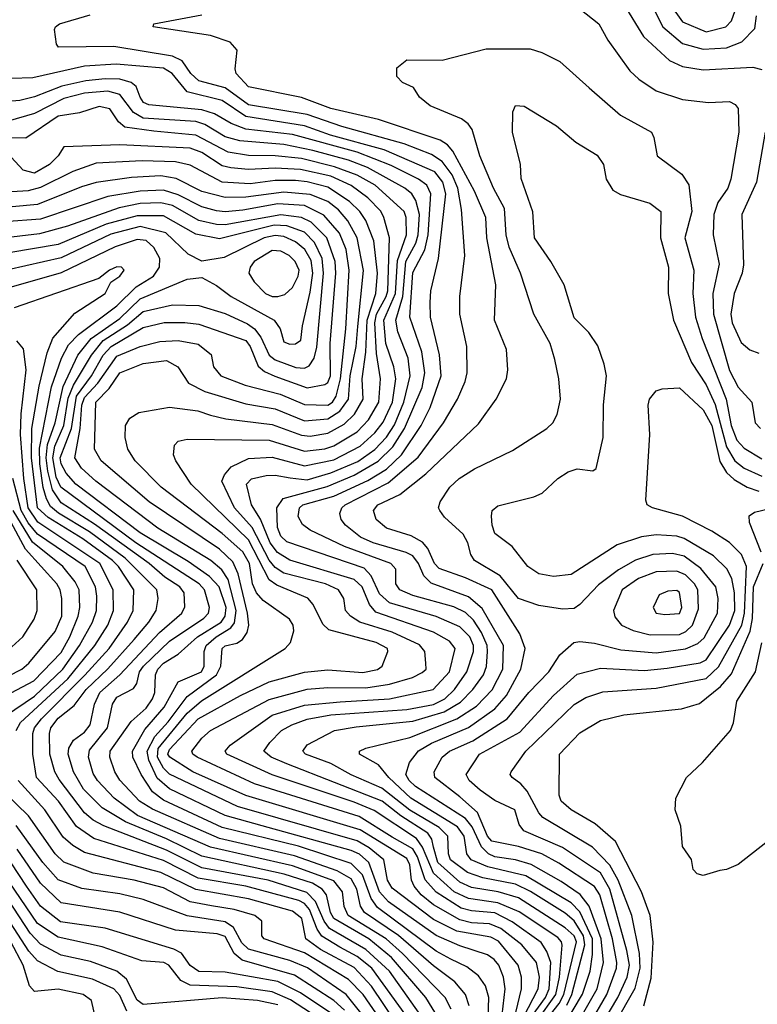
# Model space of a CAD drawing. Extents: x 501367 to 657802, y 482273 to 547541.
# Tile 623 of 656: x 602804 to 605320, y 539042 to 542399. Entities that reach past the tile are written whole.
import ezdxf

# ---------------------------------------------------------------- set-up
doc = ezdxf.new("R2010")
doc.units = 0

msp = doc.modelspace()

# ---------------------------------------------------------------- linework, layer by layer
at = {"layer": '0CON20XD'}
for points in [[(604935, 542498.9), (604997.2, 542375), (605065, 542317.4), (605135, 542298), (605215, 542303), (605267.1, 542322.9), (605311, 542369), (605317.8, 542412.2)], [(604692.7, 542452.7), (604780, 542385), (604810.5, 542329.5), (604885.5, 542225), (604916.3, 542196.3), (604975, 542156.8), (605065, 542127.3), (605153.7, 542116.3), (605225, 542120.4), (605245, 542110), (605255, 542096), (605257.2, 542015), (605229.7, 541855), (605218.9, 541825), (605184.8, 541775.2), (605171.9, 541735), (605169.7, 541665), (605190, 541565), (605168.6, 541465), (605170.5, 541395), (605225, 541203.1), (605255, 541145.9), (605300.9, 541095), (605312.5, 541025), (605331.4, 541005)], [(604865, 542450.9), (604932, 542342), (605020.1, 542260.1), (605065, 542239.6), (605135, 542227.9), (605305, 542236.6), (605335, 542228.5)], [(605021.8, 542451.8), (605065, 542391.7), (605145, 542357.3), (605213.1, 542375), (605231.7, 542395), (605245, 542430)], [(604663.2, 538975), (604723.9, 539076.1), (604749.8, 539155), (604757.9, 539212.1), (604757.6, 539265), (604715, 539357.3), (604685, 539387.6), (604530.5, 539480.5), (604400.9, 539510.9), (604343.5, 539535), (604329.5, 539555), (604320.5, 539615), (604297.3, 539647.3), (604138.6, 539745), (604063, 539815), (604028.1, 539858.1), (603963.1, 539895), (603962.9, 539905), (603984.3, 539915), (604135, 539952), (604294.9, 540015.1), (604361.9, 540058.1), (604415.8, 540114.2), (604451.5, 540185), (604453.9, 540265), (604381.4, 540391.4), (604335, 540430.9), (604207.4, 540477.4), (604182.6, 540502.6), (604164.6, 540545), (604145, 540570.6), (604122.7, 540582.7), (604010, 540615), (603966.6, 540635), (603915, 540675.3), (603900.3, 540695), (603896.4, 540715), (603902.6, 540735), (603914.7, 540745), (604060.3, 540819.7), (604162.7, 540907.3), (604249.3, 541025), (604296.8, 541105), (604323.2, 541165), (604330, 541195), (604329.2, 541285), (604305.3, 541395), (604305.3, 541455), (604322, 541595), (604311.3, 541751.3), (604298.3, 541825), (604279.6, 541869.7), (604245, 541914.8), (604209.1, 541939.1), (604115.5, 541975.5), (603902.9, 542035), (603785.1, 542075.1), (603585, 542108.6), (603505, 542167), (603415, 542190.2), (603387.3, 542215), (603358.6, 542258.6), (603324.9, 542274.9), (603125, 542307.9), (602936.2, 542305), (602929.4, 542315), (602922.5, 542365), (602925.8, 542375), (602940, 542385), (603044.5, 542415.5)], [(604650.9, 539461), (604548.9, 539518.9), (604495, 539534.5), (604425, 539545.1), (604402.8, 539555), (604378.7, 539578.7), (604347.3, 539647.3), (604325.2, 539675.2), (604154.3, 539785), (604132, 539805), (604121.3, 539825), (604133.1, 539866.9), (604163.9, 539906.1), (604208.2, 539931.8), (604334.7, 539985.3), (604425, 540049.2), (604464.7, 540095.3), (604513.1, 540185), (604527.9, 540255), (604510, 540305), (604414.9, 540454.9), (604324.4, 540495.6), (604235, 540527.7), (604218.4, 540545), (604196.3, 540596.3), (604177.7, 540617.7), (604139.6, 540639.6), (604055, 540665.9), (604020.4, 540695), (604010.3, 540725), (604025.3, 540745), (604100.1, 540779.9), (604189, 540851), (604369, 541021), (604429.6, 541105), (604464.6, 541175), (604469.1, 541205), (604464.6, 541275), (604423.4, 541375), (604428.4, 541495), (604397.2, 541655), (604394.3, 541725), (604355.3, 541814.7), (604280.9, 541950.9), (604262.7, 541972.7), (604238.4, 541988.4), (604028, 542058), (603865, 542095.5), (603765, 542134.1), (603585, 542170), (603542.1, 542215), (603538.6, 542231.4), (603546.2, 542295), (603521.9, 542321.9), (603455, 542345.3), (603258.8, 542375), (603261.2, 542385), (603425, 542415.3)], [(604748.9, 538975), (604807.2, 539075), (604839.9, 539165), (604841.4, 539185), (604825.9, 539265), (604782.8, 539415), (604765, 539443.5), (604643.5, 539523.5), (604585, 539554.9), (604505, 539580.2), (604415, 539597.9), (604400.2, 539615), (604366, 539696), (604305, 539749.7), (604219.5, 539815), (604217.5, 539835), (604245.3, 539885), (604270, 539905), (604349.4, 539940.6), (604467, 540015), (604540.7, 540105), (604608.8, 540175), (604646.9, 540233.1), (604694.7, 540275.3), (604715, 540279.1), (604765, 540273.5), (604855, 540251), (604975, 540240.6), (605075, 540254.3), (605117.5, 540272.5), (605138.5, 540291.5), (605184.1, 540375), (605186.6, 540425), (605178.9, 540465), (605127.3, 540527.3), (605070.3, 540570.3), (605031.2, 540578.8), (604963.9, 540576.1), (604905, 540556.2), (604846.5, 540523.5), (604777.9, 540472.1), (604715, 540404.7), (604695, 540391.6), (604655, 540389.7), (604575, 540401.2), (604505, 540425.8), (604443.1, 540503.1), (604355.4, 540555), (604342.3, 540575), (604332.2, 540615), (604316.7, 540645), (604252.5, 540702.5), (604236.9, 540725), (604232.9, 540735), (604238.2, 540755), (604271.5, 540805), (604302.9, 540835), (604355, 540868), (604485, 540930), (604602.5, 541005), (604622.9, 541025), (604637.2, 541052.8), (604648.2, 541105), (604643.1, 541175), (604629.4, 541240.6), (604613.1, 541295), (604557.7, 541395), (604512.1, 541535), (604473.6, 541623.6), (604463.9, 541665), (604458.2, 541755), (604419.6, 541825), (604373.3, 541935), (604347.2, 542025), (604333.9, 542043.9), (604310.8, 542060.9), (604204.3, 542105), (604168, 542135), (604147.7, 542167.7), (604110, 542185), (604090, 542205), (604090, 542235), (604125, 542262.5), (604245, 542260.8), (604395, 542300), (604545, 542300), (604585, 542287.5), (604646, 542256), (604746.4, 542166.4), (604852.9, 542072.9), (604959.2, 542015), (604967.6, 541997.6), (604978.9, 541935), (605062.4, 541872.4), (605085.9, 541835.9), (605096.8, 541745), (605072.9, 541655), (605103, 541545), (605100.5, 541465), (605109.2, 541385), (605131.9, 541311.9), (605214, 541105), (605231.4, 541015), (605250.7, 540965), (605275, 540938.3), (605335, 540901.8)], [(604670.7, 539039.3), (604687.8, 539075), (604731.3, 539245), (604726.6, 539275), (604695, 539327.2), (604665, 539352.4), (604546.8, 539426.8), (604495, 539452.2), (604383.8, 539473.8), (604331.2, 539491.2), (604273.7, 539535), (604266.3, 539555), (604264.2, 539615), (604234.9, 539644.9), (604135, 539704.1), (604039, 539779), (603935, 539824.6), (603865, 539863.5), (603778.8, 539895), (603769.6, 539905), (603785, 539926.8), (603878.1, 539975), (603951.6, 539988.4), (604145, 540007.8), (604251.3, 540038.7), (604307.7, 540072.3), (604349.7, 540115), (604386.1, 540165), (604396.4, 540193.6), (604400.2, 540245), (604398.2, 540265), (604379.3, 540309.3), (604351.6, 540351.6), (604325, 540377.5), (604285, 540397.1), (604145, 540435.7), (604101.1, 540455), (604086.7, 540475), (604086.7, 540525), (604070, 540545), (603912.3, 540602.3), (603795, 540659), (603768.1, 540678.1), (603754.4, 540705), (603758.5, 540735), (603769.7, 540745), (603876, 540774), (603992, 540828), (604055, 540866.6), (604106.8, 540915), (604173.6, 541015), (604203.8, 541076.2), (604241.1, 541185), (604236.5, 541256.5), (604204.8, 541385), (604204.5, 541434.5), (604206.6, 541475), (604232.1, 541585), (604257.8, 541805), (604247.5, 541845), (604219.6, 541879.6), (604047.1, 541955), (603864.7, 542005), (603775, 542036.9), (603575, 542068.9), (603495, 542122.8), (603375, 542152.6), (603324, 542215), (603295, 542233.1), (603132.8, 542247.2), (603025, 542240.3), (602849, 542201), (602775, 542198.6)], [(604589.4, 538975), (604644.5, 539045), (604659.5, 539075), (604702.9, 539255), (604695, 539275.4), (604665, 539302.6), (604505, 539404.9), (604435.7, 539425.7), (604345, 539440.5), (604305, 539458.1), (604230.5, 539525), (604215, 539578.1), (604209.5, 539605), (604196.1, 539625), (604104.3, 539684.3), (604040, 539735), (603715, 539862), (603661.3, 539885), (603636.6, 539905), (603657.1, 539935), (603697.2, 539975), (603731.8, 539995), (603785, 540014.6), (603865, 540028.4), (604125, 540047.4), (604215, 540064.7), (604254, 540084), (604286.7, 540115), (604329.7, 540175), (604351.9, 540245), (604352.3, 540265), (604339.7, 540295), (604305, 540329.2), (604225, 540364.6), (604065, 540410.5), (604031.6, 540441.6), (604002.9, 540502.9), (603978.7, 540528.7), (603715, 540618.9), (603695, 540638.1), (603682.8, 540667.2), (603680.8, 540735), (603703, 540767), (603852.5, 540807.5), (603945, 540846.5), (604026.4, 540893.6), (604077.2, 540942.8), (604116.7, 541005), (604176.4, 541145), (604186.1, 541195), (604176.2, 541266.2), (604134.6, 541385), (604145, 541536.7), (604185.5, 541614.4), (604196.9, 541665), (604206.4, 541805), (604192.2, 541835), (604164.7, 541855), (604071.4, 541901.4), (603955, 541947.6), (603735, 542007.4), (603575, 542025.8), (603525.3, 542045.3), (603467.9, 542077.9), (603425, 542091.7), (603245, 542108.6), (603226.6, 542116.6), (603214.8, 542135), (603201.2, 542171.2), (603184.3, 542184.3), (603145, 542195.9), (603095, 542197.3), (603029.2, 542190.8), (602947.3, 542172.7), (602855, 542136.3), (602805, 542123.4), (602735, 542118.1)], [(604567.7, 538985), (604632.7, 539075), (604645.4, 539135), (604653.9, 539243.9), (604652.4, 539255), (604639.5, 539269.5), (604507.3, 539357.3), (604435, 539388.1), (604335, 539402.3), (604285.9, 539425.9), (604215, 539489.3), (604177.6, 539577.6), (604157.9, 539607.9), (604013.2, 539703.2), (603945, 539731.6), (603665, 539824.6), (603510.7, 539895), (603504.7, 539905), (603522, 539925), (603665, 540027.5), (603775, 540061.5), (603896.8, 540073.2), (604065, 540083.1), (604213.8, 540115), (604269.6, 540175), (604289.8, 540255), (604270.4, 540280.4), (604215, 540311.1), (604019.3, 540379.3), (603997, 540405), (603972.1, 540465), (603945, 540490.7), (603725, 540556.6), (603682.8, 540582.8), (603657.8, 540615), (603625.6, 540695.6), (603594.4, 540745), (603577.4, 540815), (603595, 540833), (603645, 540845.2), (603675, 540846), (603726.5, 540836.5), (603785, 540830.4), (603865, 540853.7), (603957.7, 540892.3), (604015, 540933.8), (604055, 540975.5), (604082.3, 541017.7), (604114.5, 541095), (604136.4, 541185), (604128.5, 541245), (604093.4, 541335), (604086.9, 541375), (604111, 541455), (604121.4, 541575), (604155, 541637.2), (604163.6, 541665), (604167.2, 541735), (604155, 541782.9), (604141.1, 541805), (604117.5, 541825), (603990, 541895), (603925, 541919.8), (603803.4, 541953.4), (603705, 541973.1), (603555, 541985.6), (603505, 541999.1), (603435, 542041.5), (603405, 542051.4), (603225, 542062.6), (603192.2, 542082.2), (603145, 542144), (603105, 542154.9), (603025, 542148.2), (602955, 542129.9), (602855, 542078.6), (602765, 542053)], [(604550.1, 538999.9), (604597.6, 539065), (604610, 539095), (604615.3, 539185), (604602.6, 539222.6), (604582.5, 539252.5), (604483.8, 539323.8), (604425, 539353.6), (604345, 539360.3), (604310.1, 539370.1), (604225, 539424.1), (604186.7, 539466.7), (604161.3, 539545), (604145, 539572), (604075, 539612.4), (603962.3, 539682.3), (603605, 539793.8), (603409.7, 539885), (603394.7, 539895), (603391.1, 539905), (603425, 539949.7), (603454.7, 539975), (603655, 540080.9), (603785, 540116.1), (603855, 540122.6), (603985, 540120.9), (604065, 540133.5), (604143.3, 540156.7), (604177.1, 540172.9), (604190.8, 540185), (604189.6, 540205), (604185.9, 540245), (604168.1, 540268.1), (604075, 540311.2), (603964.7, 540344.7), (603932, 540365), (603915.3, 540385), (603910, 540425), (603892, 540455), (603847.1, 540475), (603705, 540511.9), (603675, 540531.7), (603655, 540556.5), (603597.2, 540667.2), (603536.9, 540735), (603493.8, 540825), (603502.7, 540847.3), (603525.2, 540874.8), (603585, 540902.8), (603665, 540907.1), (603775, 540878.2), (603875, 540897.9), (603964.8, 540945.2), (604015, 540990.9), (604043.4, 541026.6), (604075.3, 541095), (604087, 541175), (604080.7, 541215), (604053, 541295), (604045.6, 541375), (604085.6, 541465), (604092.5, 541577.5), (604123, 541665), (604122.5, 541725), (604115.7, 541745), (604016, 541835), (603955, 541869.3), (603877.7, 541897.7), (603765, 541925.3), (603675, 541934.9), (603585, 541935.3), (603515, 541946.8), (603405, 542005.6), (603261.1, 542018.9), (603162.9, 542032.9), (603140.5, 542050.5), (603111.5, 542095), (603075, 542102.5), (603008.5, 542081.5), (602935, 542069.9), (602824.7, 541995.3), (602655, 541997.3)], [(604791.3, 538975), (604844.1, 539065), (604875.7, 539135), (604884.3, 539175), (604875.4, 539225.4), (604816.7, 539435), (604785, 539490), (604655, 539576.4), (604523.8, 539633.8), (604508, 539655), (604493.3, 539705), (604425, 539736.9), (604375, 539771.9), (604337.6, 539805), (604327.2, 539825), (604372.6, 539895), (604509.8, 539970.2), (604625.2, 540095), (604705, 540168), (604785, 540187.6), (604935, 540180.2), (605012.4, 540187.6), (605125, 540206.8), (605145, 540217), (605224.6, 540335), (605243.6, 540385), (605242.5, 540445), (605233.4, 540493.4), (605216.5, 540526.5), (605170.5, 540570.5), (605070.4, 540630.4), (605045, 540637.8), (604975, 540642.4), (604925, 540636), (604841.7, 540608.3), (604685, 540507.2), (604625, 540500), (604575, 540509.6), (604536.7, 540535), (604483.3, 540603.3), (604425, 540647.5), (604415.5, 540675), (604413.5, 540706.5), (604416, 540725), (604435, 540741.4), (604557.9, 540772.1), (604586, 540785), (604639.4, 540835), (604675, 540857.5), (604705, 540867.3), (604758.8, 540861.2), (604770.7, 540869.3), (604794.6, 540975), (604795.4, 541085.4), (604805.3, 541185), (604798.2, 541225), (604776.5, 541286.5), (604745, 541331.9), (604695, 541382.5), (604661.2, 541495), (604615.4, 541575), (604560, 541655), (604554, 541744), (604515, 541857.5), (604511.9, 541905), (604485.5, 542015), (604485.8, 542085), (604495, 542105.8), (604525, 542104), (604635, 542037.1), (604701.1, 541981.1), (604773.3, 541936.7), (604795.8, 541905), (604804, 541855), (604827.6, 541817.6), (604853.1, 541803.1), (604953.3, 541773.3), (604990.9, 541745), (604989.6, 541655), (605016.9, 541555), (605015.8, 541465), (605034.1, 541375), (605095, 541229.6), (605145, 541153.7), (605176.6, 541086.6), (605215, 540942.5), (605243.6, 540895), (605275, 540870.3), (605335, 540843.1)], [(605346.9, 542015), (605317.7, 541845), (605267.2, 541735), (605273.1, 541563.1), (605268.1, 541535), (605240.5, 541465), (605230, 541395), (605234.1, 541365), (605265, 541298.8), (605295, 541273.1), (605325, 541262.1)], [(604522.3, 538997.7), (604572, 539095), (604577, 539135), (604567.2, 539185), (604517, 539245), (604445, 539300.2), (604406.6, 539316.6), (604345, 539320.2), (604305, 539330.2), (604215, 539381.1), (604173.9, 539415), (604149.9, 539445), (604141, 539465), (604135, 539518.1), (604125, 539539), (603965, 539636.8), (603575, 539754.4), (603395, 539835.1), (603315.8, 539885), (603309.7, 539895), (603315, 539910.9), (603412.8, 540015), (603556.8, 540095), (603655, 540141.2), (603775, 540173.9), (603855, 540182.4), (603975, 540173.6), (604025, 540183.8), (604040, 540195), (604059.6, 540245), (604058.5, 540255), (604020, 540275), (603858.6, 540318.6), (603838, 540338), (603805.1, 540405.1), (603786.7, 540426.7), (603681.4, 540471.4), (603655, 540489.1), (603584.6, 540625), (603388.6, 540815), (603336.7, 540895), (603328.9, 540915), (603331.5, 540948.5), (603345, 540962.5), (603375, 540969.1), (603655, 540965.1), (603775, 540927.4), (603845, 540936.1), (603875, 540945.7), (603955, 540993.9), (603993.3, 541035), (604029, 541095), (604034.5, 541175), (604020.7, 541260.7), (604014.9, 541365), (604021.2, 541395), (604054.5, 541455), (604059.3, 541475), (604064.9, 541655), (604046.6, 541725), (604035.5, 541745.5), (603991, 541791), (603935, 541834.1), (603865, 541865.1), (603761.9, 541888.1), (603675, 541892.8), (603585, 541887.6), (603523.7, 541893.7), (603495, 541900.3), (603425, 541945.9), (603385, 541960.4), (603145, 541971.9), (602955, 541965.8), (602935.3, 541935), (602905.2, 541905), (602855, 541876.1), (602816, 541886), (602775, 541929.7)], [(603590.3, 541839.7), (603495, 541844.6), (603385, 541902.8), (603335, 541913.8), (603221.8, 541918.2), (603065, 541909.2), (602985, 541881.8), (602875, 541826.2), (602832.5, 541815), (602664.9, 541804.9)], [(604446.1, 538976.1), (604459.6, 539095), (604454.2, 539135), (604438.2, 539175), (604422.5, 539195), (604400.2, 539210.2), (604305, 539241.3), (604225, 539276.5), (604061.6, 539391.6), (604031.6, 539425), (603995.4, 539525), (603963.4, 539553.4), (603935, 539566.5), (603631, 539651), (603505, 539685.3), (603315, 539776.6), (603273.4, 539813.4), (603244, 539874), (603238.9, 539905), (603264.5, 539955.5), (603310.2, 540005), (603375, 540091.6), (603474.8, 540165.2), (603489.7, 540195), (603494.1, 540255), (603505, 540264.7), (603545, 540273.8), (603564.5, 540285.5), (603579.8, 540310.2), (603585.2, 540335), (603581.3, 540375), (603549.7, 540509.7), (603530.8, 540550.8), (603485, 540594), (603245.6, 540755.6), (603082.2, 540895), (603059.2, 540935), (603064.2, 541095), (603108.8, 541141.2), (603145, 541194.8), (603225, 541226.5), (603305, 541237.3), (603343.2, 541215), (603379.5, 541159.5), (603435, 541130.9), (603575, 541089.5), (603675, 541072.6), (603775, 541031.8), (603855, 541038.3), (603895.5, 541064.5), (603925.1, 541105), (603930.9, 541185), (603951.5, 541285), (603957.4, 541352.6), (603976.7, 541543.4), (603954.6, 541655), (603923.1, 541713.1), (603890.9, 541751), (603855, 541778.9), (603795, 541802.7), (603705, 541810.6), (603575, 541793.3), (603505, 541792.7), (603425, 541813.5), (603337.4, 541857.4), (603285, 541866.7), (603185, 541860.4), (603065, 541843.5), (603015, 541829.5), (602865, 541768.6), (602703.8, 541753.8)], [(604470.1, 538905), (604515.7, 539095), (604515.2, 539135), (604504.2, 539175), (604437.2, 539257.2), (604411.5, 539271.5), (604295, 539291.3), (604215, 539331.4), (604075, 539438.3), (604058.7, 539465), (604045.8, 539535), (603996.4, 539575), (603955, 539599.4), (603546.5, 539716.5), (603315, 539826.9), (603295, 539847.1), (603274.5, 539884.5), (603275.9, 539914.1), (603375.2, 540034.8), (603423.8, 540076.2), (603709.5, 540255), (603727.5, 540275), (603739.5, 540315), (603737.3, 540335), (603724.5, 540355), (603635, 540418.8), (603611.2, 540445), (603598.5, 540475), (603588.1, 540545), (603564.7, 540584.7), (603495, 540647.7), (603286.7, 540805), (603197.5, 540895), (603172.8, 540935), (603163.4, 540975), (603165.3, 541015), (603179.5, 541040.5), (603209.8, 541060.2), (603315, 541077.3), (603412, 541065), (603455, 541051.1), (603507.6, 541037.6), (603665, 541018.8), (603765, 540982.2), (603795, 540979.5), (603855, 540989.7), (603910.5, 541019.5), (603946.3, 541053.7), (603975.7, 541105), (603971.6, 541175), (603985.2, 541264.8), (603989, 541375), (604018.8, 541465), (604024.9, 541535), (604011.8, 541645), (603984.7, 541714.7), (603964.5, 541745), (603929.5, 541779.5), (603855, 541828.4), (603785, 541846.3), (603745, 541850.1), (603675, 541850.2), (603590.3, 541839.7)], [(604402.4, 538995), (604403.7, 539065), (604392.7, 539105), (604368.8, 539138.8), (604329.5, 539169.5), (604275, 539196.3), (604225, 539223.4), (604025, 539372.3), (604003, 539403), (603973.1, 539483.1), (603935, 539522.3), (603755, 539581.3), (603495, 539644.7), (603295, 539738.3), (603256.5, 539766.5), (603218.5, 539825), (603189.6, 539885), (603188.5, 539905), (603231.2, 539978.9), (603297.3, 540055), (603345, 540141.4), (603424.4, 540175), (603433, 540195), (603433.1, 540245), (603439.9, 540265), (603473.9, 540295), (603524, 540325), (603537.2, 540342.8), (603542.9, 540385), (603515, 540490), (603493.7, 540523.7), (603455.4, 540555.4), (603275.7, 540665), (603063.9, 540825), (603015, 540869.8), (602992.1, 540905), (603010.7, 541005), (603015.4, 541085), (603025, 541111.2), (603070, 541160), (603135, 541252), (603215, 541285.1), (603282, 541302), (603345, 541305.5), (603413.1, 541293.1), (603456.9, 541256.9), (603465.5, 541215), (603490.5, 541185), (603572.7, 541152.7), (603692.4, 541122.4), (603775, 541086.5), (603855, 541084.9), (603870.6, 541095), (603883.1, 541115), (603898.3, 541175), (603916.8, 541345), (603928.1, 541545), (603917.4, 541615), (603895, 541670.6), (603841.9, 541731.9), (603775, 541765.3), (603685, 541771.4), (603565, 541749.1), (603505, 541743.7), (603475, 541747.4), (603425, 541760.4), (603345, 541801.7), (603295, 541817.4), (603215, 541814.7), (603104.1, 541795.9), (602875, 541719), (602750.8, 541709.3)], [(604337.1, 539037.1), (604324.8, 539075), (604288.7, 539118.7), (604215, 539172.7), (604096.3, 539276.3), (603980.6, 539355), (603966.7, 539376.7), (603953.8, 539435), (603935, 539470.3), (603887.2, 539497.2), (603741.5, 539548.5), (603485, 539606.8), (603257, 539707), (603212.2, 539735), (603145, 539806.7), (603128.3, 539835), (603111.5, 539885), (603113, 539905), (603184.2, 540005.8), (603235, 540051.8), (603256.5, 540083.5), (603264.9, 540105), (603267.4, 540165), (603274.9, 540185), (603295, 540205.4), (603344.1, 540235.9), (603410.5, 540295), (603491, 540345), (603505.1, 540365), (603507.8, 540395), (603484.6, 540465), (603451, 540501), (603378.3, 540551.7), (603215, 540649.5), (602995.2, 540815), (602962.4, 540852.4), (602945, 540884.7), (602942.4, 540905), (602981.2, 541005), (602997.7, 541115), (603048.4, 541185), (603089.2, 541255), (603116.2, 541285), (603225, 541349.1), (603296.5, 541366.5), (603367, 541367), (603415, 541360.5), (603575, 541305.2), (603590.4, 541285), (603617.9, 541217.9), (603639, 541199), (603673.7, 541183.7), (603785, 541144.2), (603845, 541155.2), (603855, 541162.4), (603864.6, 541185), (603863.3, 541295), (603882.1, 541535), (603880, 541575), (603851.3, 541655), (603798.6, 541708.6), (603764.7, 541724.7), (603695, 541734), (603505, 541699.3), (603475, 541700.6), (603415, 541714.4), (603325.4, 541765.4), (603285, 541774.9), (603215, 541772.2), (603143, 541757), (602967.2, 541695), (602871, 541669), (602737, 541653)], [(604276, 539026), (604255.1, 539065.1), (604110.1, 539215), (604054.5, 539265), (603924.2, 539345), (603911.1, 539375), (603904.9, 539425), (603875, 539463.1), (603734.2, 539514.2), (603455, 539577.9), (603205.4, 539685.4), (603126.4, 539745), (603069, 539805), (603055, 539829.1), (603038.2, 539885), (603041.7, 539908.3), (603104, 539985), (603121.1, 540065), (603135, 540088.8), (603191.6, 540118.4), (603203.7, 540136.3), (603212.8, 540175), (603226.3, 540195), (603315, 540280.6), (603431.8, 540358.2), (603447.9, 540375), (603451.6, 540395), (603434.2, 540455), (603415.8, 540475), (603199.6, 540615), (602944.3, 540805), (602928.9, 540838.9), (602916.7, 540905), (602923.7, 540945), (602954.9, 541015.1), (602968.9, 541108.9), (602987.6, 541152.4), (603048.4, 541255), (603088.9, 541305), (603171.7, 541358.3), (603225, 541403.5), (603325, 541426.6), (603415, 541424.2), (603505, 541397.2), (603581.5, 541361.5), (603604.7, 541344.7), (603626.1, 541316.1), (603655, 541255.6), (603675, 541238.7), (603746.4, 541213.6), (603775, 541210.6), (603791.1, 541218.9), (603808.9, 541245), (603817.8, 541282.2), (603840.7, 541535), (603835.7, 541585), (603809.7, 541639.7), (603775, 541674.6), (603715, 541696.4), (603671.5, 541698.5), (603485, 541651.8), (603405, 541667.8), (603295, 541729.9), (603205, 541729.8), (603098.4, 541701.6), (602935, 541632), (602766.5, 541603.5)], [(604233, 538995), (604189.6, 539065), (604071.8, 539201.8), (603994.9, 539264.9), (603875.4, 539335), (603864.3, 539355), (603850.7, 539415), (603835.5, 539435), (603802.8, 539455), (603706, 539486), (603425, 539547.3), (603305, 539605.9), (603165, 539663.8), (603085, 539711.5), (603021.9, 539775), (602987.7, 539835), (602969.3, 539895), (602971.3, 539915), (602987.4, 539942.6), (603025, 539970.4), (603044.8, 539995), (603059.3, 540065), (603077.5, 540105), (603145.2, 540164.8), (603280.9, 540309.1), (603357.2, 540375), (603366.9, 540396.9), (603364.8, 540445), (603350.4, 540465), (603298.8, 540498.8), (603245.5, 540545), (603059.3, 540679.3), (602945, 540752), (602916, 540796), (602899.8, 540860.2), (602893.9, 540905), (602899.2, 540950.8), (602924.5, 541025), (602951.9, 541148.1), (603002.4, 541255), (603048.2, 541311.8), (603145, 541379.8), (603215, 541446.9), (603375, 541514.7), (603425, 541520.4), (603475, 541493.1), (603525.3, 541455), (603672.1, 541375), (603692.1, 541345), (603705, 541300.5), (603725, 541292.7), (603745, 541293.2), (603763.4, 541306.6), (603768.2, 541355), (603795, 541470), (603804.2, 541535), (603798.2, 541578.2), (603776.5, 541615), (603745, 541641.4), (603705, 541660.2), (603675, 541663.6), (603637.4, 541655), (603502, 541588), (603425, 541575.4), (603379.1, 541599.1), (603302, 541672), (603215, 541694.1), (603115, 541667.6), (602945, 541587.3), (602764.2, 541545.8)], [(604186.1, 538985), (604065, 539154.8), (603985, 539229.1), (603860.9, 539300.9), (603842.2, 539325), (603813.1, 539393.1), (603783, 539423), (603651.5, 539465), (603425, 539507.3), (603305, 539567.6), (603090.6, 539650.6), (603055, 539669.8), (603025.1, 539695.1), (602938.3, 539808.3), (602924.1, 539835), (602907.2, 539895), (602905.7, 539965), (602910.7, 539985), (602935, 540017.7), (602989.6, 540060.4), (603031.2, 540115), (603104.6, 540185.4), (603194.2, 540285.8), (603244.1, 540345), (603269, 540385), (603276.5, 540425), (603271.7, 540455), (603163.5, 540563.5), (603042.4, 540652.4), (602936.3, 540716.3), (602909.4, 540739.4), (602894.9, 540765), (602884.5, 540804.5), (602872.6, 540885), (602871.4, 540938.6), (602912.5, 541147.5), (602946.7, 541245), (602970.2, 541289.8), (603004.1, 541325.9), (603135, 541423.2), (603201.5, 541488.5), (603260.4, 541525), (603280.7, 541555), (603281.9, 541585), (603261.7, 541621.7), (603235, 541646.5), (603205, 541650), (603129.1, 541625), (602945, 541535.7), (602775, 541486.5)], [(603685, 541454.8), (603708.2, 541461.8), (603734.2, 541485.8), (603754.4, 541525), (603756.8, 541545), (603744, 541575), (603723.4, 541595), (603695, 541609.7), (603665, 541611.4), (603604.2, 541575), (603590.3, 541555), (603585.3, 541535), (603603.3, 541505), (603642.8, 541465), (603665, 541454.8), (603685, 541454.8)], [(604135.9, 538985), (604004.9, 539165), (603955.6, 539205.6), (603896.4, 539236.4), (603834.6, 539274.6), (603818.8, 539298.8), (603792.5, 539365), (603775.2, 539385.2), (603755.9, 539395.9), (603575, 539444.9), (603412.4, 539472.4), (603295, 539532.1), (603057.2, 539607.2), (602997.9, 539647.9), (602935.8, 539735), (602861.7, 539815), (602848.5, 539895), (602848.6, 539965), (602854, 539985), (602877.8, 540015), (603025.7, 540164.3), (603109.1, 540255), (603172.2, 540345), (603190.5, 540385), (603193, 540455), (603141.1, 540535), (603120.9, 540555), (603019.3, 540629.3), (602901.4, 540701.4), (602864.8, 540734.8), (602844.3, 540905), (602844.9, 541005), (602870.3, 541149.7), (602897.3, 541262.7), (602916.8, 541313.2), (602992, 541398), (603095.4, 541465), (603115, 541504.2), (603145.4, 541525), (603160.6, 541545), (603151.2, 541555), (603135, 541555.9), (603110, 541545), (603074, 541516), (602785, 541416)], [(602791.8, 539975), (602807.2, 540002.8), (602967.9, 540152.1), (603060.1, 540265), (603104.9, 540335), (603123.6, 540385), (603123.3, 540455), (603077.6, 540545), (602865.5, 540685.5), (602832.5, 540735), (602818.1, 540835), (602807.1, 540985), (602809.1, 541055), (602826.5, 541205), (602817, 541277), (602793.8, 541303.8)], [(604834.5, 538975.5), (604903.3, 539096.7), (604920.6, 539165), (604918.6, 539215), (604892.4, 539345), (604845.5, 539465), (604816.5, 539516.5), (604757.6, 539577.6), (604588.9, 539678.9), (604574.5, 539695), (604535, 539768.8), (604513.6, 539793.6), (604483.5, 539815), (604477.5, 539825), (604480.5, 539835), (604530.8, 539905), (604695, 540064.2), (604735, 540087.6), (604793.1, 540106.9), (604975, 540119.8), (605145, 540153.1), (605187.8, 540192.2), (605266.8, 540335), (605276.2, 540375), (605283.7, 540535), (605266, 540576), (605225, 540616.2), (605165.1, 540655.1), (605065, 540705.7), (604962, 540735), (604944, 540745), (604939.7, 540760.3), (604953.2, 540985), (604947.7, 541085), (604952.1, 541105), (604975, 541133.5), (604995, 541140.9), (605055, 541143.5), (605135, 541069), (605164.9, 541015), (605192.2, 540892.2), (605214.7, 540854.7), (605240.9, 540830.9), (605284.9, 540804.9), (605325, 540791.1)], [(602765, 540160.5), (602811.6, 540185), (602834.9, 540205.1), (602925, 540313.3), (602947.3, 540365), (602947.8, 540425), (602942.3, 540455), (602930.2, 540475), (602823.3, 540593.3), (602708.8, 540805)], [(602755.7, 540025), (602855, 540092.6), (602951.6, 540185), (603008, 540265), (603052.6, 540345), (603065.4, 540385), (603066.9, 540433.1), (603062.9, 540465), (603027.1, 540535), (602865, 540645.1), (602833.1, 540683.1), (602809.1, 540725), (602780.9, 540835)], [(605333.5, 540583.5), (605293.8, 540685), (605292.6, 540707.4), (605310.5, 540719.5), (605415, 540745.1)], [(602655, 540041.5), (602851.7, 540145), (602945, 540241.5), (602974.9, 540295), (603003.5, 540365), (603008.6, 540395), (603006.7, 540455), (602992.9, 540482.9), (602951.5, 540535), (602847.9, 540617.9), (602782.1, 540725)], [(602752.1, 540237.9), (602815.1, 540294.9), (602852.9, 540355), (602863.3, 540385), (602862.3, 540455), (602795, 540555.8)], [(604932.7, 539037.3), (604958.4, 539131.6), (604964.3, 539254.3), (604954.4, 539345), (604925.4, 539425.4), (604836.7, 539596.7), (604767.2, 539657.2), (604685.5, 539705), (604650.4, 539735), (604643.8, 539755), (604645.3, 539894.7), (604715, 539967.1), (604785, 540009.7), (604865, 540029.3), (605061.1, 540048.9), (605122.7, 540067.3), (605194.5, 540125.5), (605231.7, 540168.3), (605295.7, 540314.3), (605303.1, 540356.9), (605306.5, 540465), (605340.3, 540545)], [(604955, 540301.2), (605055, 540303.2), (605076.5, 540313.5), (605098.6, 540335), (605119.9, 540390.1), (605116.6, 540455), (605105.3, 540475.3), (605075, 540505.8), (605045, 540518.3), (604975, 540516.4), (604915, 540494.2), (604859.2, 540455), (604829.4, 540385), (604833.6, 540363.6), (604856.2, 540335), (604896.2, 540316.2), (604955, 540301.2)], [(605005, 540371.2), (605055, 540374.7), (605062.5, 540395), (605055, 540446.5), (605045, 540452.5), (605015, 540450.5), (604985, 540438), (604964.5, 540395), (604975, 540375.6), (605005, 540371.2)], [(605375, 539612.5), (605255, 539518.8), (605215, 539501.2), (605192, 539498), (605135, 539481.2), (605115, 539486.7), (605101.7, 539501.7), (605095.9, 539535.9), (605065, 539580), (605059.2, 539649.2), (605040, 539705), (605042, 539745), (605078, 539815), (605133.3, 539866.7), (605228.4, 539975), (605238.7, 540001.3), (605249.7, 540075), (605313.5, 540175), (605335.2, 540274.8)], [(604031.4, 538995), (603975.4, 539075.4), (603925, 539127.2), (603775, 539217.1), (603637.5, 539265), (603630, 539275), (603629.5, 539325), (603606.5, 539345), (603535.7, 539365.7), (603457.8, 539377.8), (603385, 539392), (603295, 539439.2), (603195, 539464.9), (603055, 539489.2), (602955, 539527.2), (602925, 539555.2), (602834.3, 539684.3), (602709.2, 539805)], [(604090.9, 538975), (604004.2, 539104.2), (603945, 539167.1), (603829.5, 539229.5), (603780, 539265), (603765.8, 539335), (603735, 539359.7), (603585, 539401.8), (603405, 539433.3), (603285, 539491.2), (603025, 539560), (602985, 539583.4), (602951.9, 539611.9), (602889.3, 539705), (602799.3, 539805)], [(603990.1, 538985), (603917.4, 539075), (603786.2, 539166.2), (603725, 539191.4), (603585, 539230.6), (603561.9, 539251.9), (603533.5, 539303.5), (603505, 539323.1), (603375, 539343.6), (603225, 539399.7), (603145, 539418.2), (603016.4, 539436.4), (602935, 539465.9), (602883.2, 539525), (602791.4, 539651.4)], [(603911.7, 539021.7), (603875.5, 539055.5), (603741.1, 539141.1), (603562.3, 539192.3), (603535.7, 539215.7), (603505, 539273.1), (603477.6, 539282.4), (603335, 539294.5), (603145, 539356.7), (602945, 539387.6), (602874.6, 539454.6), (602795, 539571.3)], [(603865, 539012.2), (603761.4, 539081.4), (603685, 539119.4), (603505, 539151.1), (603415, 539153.6), (603385, 539173.9), (603355.9, 539215.9), (603330, 539230), (603095, 539301.2), (602943.5, 539323.5), (602875, 539376.3), (602827.1, 539445), (602774.6, 539524.6)], [(603818.4, 538998.4), (603727.3, 539057.3), (603665, 539084.7), (603545, 539101.6), (603385, 539107.6), (603353.1, 539123.1), (603312.8, 539175), (603296.2, 539185), (603220.5, 539190.5), (603085, 539237.7), (602935, 539271.2), (602865, 539317.2), (602748.6, 539488.6)], [(604705.5, 538975), (604773.4, 539095), (604795.3, 539185), (604787.6, 539265), (604746.6, 539376.6), (604715.9, 539415.9), (604650.9, 539461)], [(603685, 539040), (603615, 539055.3), (603495, 539063.7), (603225, 539041.8), (603205, 539056), (603168.1, 539128.1), (603135.1, 539155.1), (603045, 539187.5), (602945, 539210), (602875, 539246.8), (602839.6, 539285), (602745, 539428.6)], [(603169.1, 539019.1), (603145, 539071.6), (603125, 539094.8), (603052, 539128), (602933.8, 539153.8), (602865, 539190.2), (602835, 539223.8), (602724.1, 539394.1)], [(603064.7, 538985), (603048.5, 539055), (603020.5, 539075), (602935, 539093.6), (602855, 539085.4), (602837.6, 539105), (602815.7, 539175), (602774.2, 539255)]]:
    msp.add_lwpolyline(points, dxfattribs=at)

doc.saveas('drawing.dxf')
